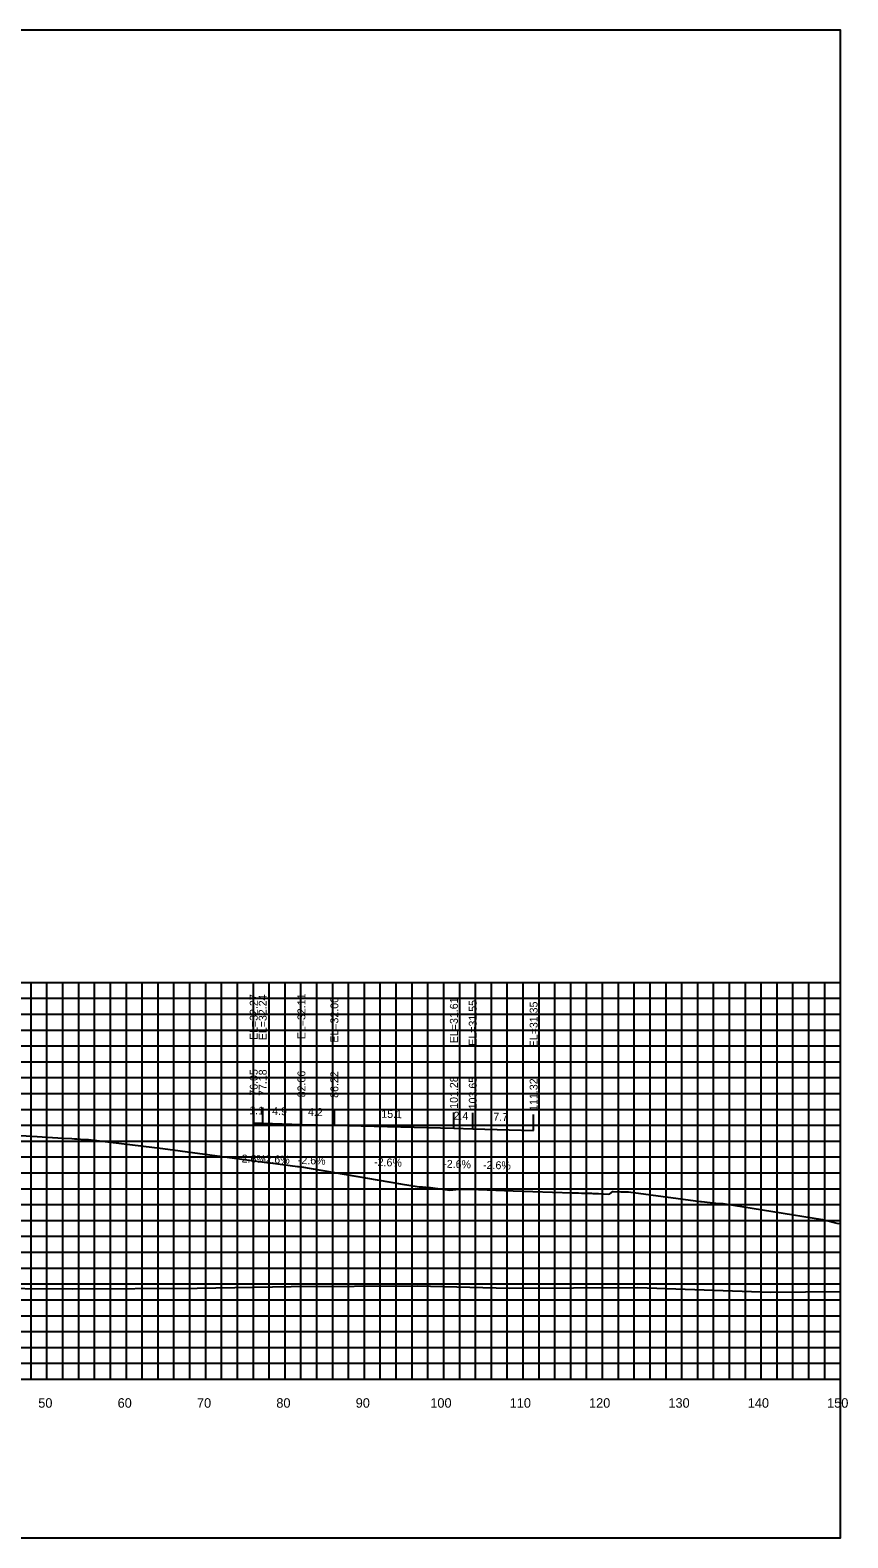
# Model space of a CAD drawing. Extents: x 1800880 to 1818864, y 245271 to 250560.
# Drawn here: x 1808227.3 to 1808330.3, y 249144.1 to 249334.1 of the extents above; entities that cross this region are included whole.
import ezdxf

# ---------------------------------------------------------------- set-up
doc = ezdxf.new("R2010")
doc.units = 0
for name, color, linetype in [('ANNO-TXT', 7, 'Continuous'), ('CL-CNST', 7, 'Continuous'), ('DESIGN - DRAINAGE - Bridges', 7, 'Continuous'), ('Level 37', 7, 'Continuous'), ('Level 46', 7, 'Continuous'), ('Level 62', 7, 'Continuous'), ('SHT-BDR', 7, 'Continuous')]:
    doc.layers.add(name, color=color, linetype=linetype)

msp = doc.modelspace()

# ---------------------------------------------------------------- linework, layer by layer
at = {"layer": 'CL-CNST'}
msp.add_lwpolyline([(1808226.1, 249194.75), (1808228.17, 249194.62), (1808231.4, 249194.44), (1808232.52, 249194.37), (1808232.89, 249194.35), (1808232.94, 249194.35), (1808233.16, 249194.33), (1808234.14, 249194.24), (1808234.63, 249194.24), (1808234.66, 249194.24), (1808244.01, 249193.1), (1808257.4, 249191.31), (1808257.58, 249191.3), (1808260.98, 249190.83), (1808261.1, 249190.83), (1808261.48, 249190.82), (1808273.94, 249188.67), (1808276.29, 249188.28), (1808276.73, 249188.28), (1808277.6, 249188.2), (1808277.73, 249188.19), (1808280.15, 249187.85), (1808280.19, 249187.85), (1808280.93, 249187.97), (1808282.1, 249187.99), (1808282.15, 249188), (1808282.17, 249188), (1808282.67, 249187.98), (1808288.13, 249187.79), (1808295.6, 249187.54), (1808295.91, 249187.53), (1808296.38, 249187.51), (1808296.78, 249187.5), (1808297.11, 249187.49), (1808297.39, 249187.48), (1808297.63, 249187.48), (1808297.85, 249187.47), (1808298.04, 249187.47), (1808298.2, 249187.46), (1808298.35, 249187.46), (1808298.48, 249187.45), (1808298.6, 249187.45), (1808298.71, 249187.45), (1808298.81, 249187.44), (1808298.9, 249187.44), (1808300.16, 249187.38), (1808300.32, 249187.42), (1808300.71, 249187.69), (1808300.77, 249187.69), (1808301.7, 249187.65), (1808302.15, 249187.64), (1808302.18, 249187.64), (1808302.34, 249187.64), (1808302.68, 249187.64), (1808311.77, 249186.45), (1808311.89, 249186.44), (1808314.08, 249186.18), (1808314.54, 249186.18), (1808314.6, 249186.18), (1808327.12, 249184.18), (1808329.11, 249183.68), (1808329.41, 249183.69)], dxfattribs=at)
at = {"layer": 'DESIGN - DRAINAGE - Bridges'}
for p, q in [((1808329.41, 249164.05), (1808329.41, 249214.05)), ((1808329.47, 249214.05), (1808329.41, 249214.05)), ((1808329.47, 249204.05), (1808329.41, 249204.05)), ((1808329.47, 249194.05), (1808329.41, 249194.05)), ((1808329.47, 249184.05), (1808329.41, 249184.05)), ((1808329.47, 249174.05), (1808329.41, 249174.05)), ((1808029.41, 249164.05), (1808329.41, 249164.05)), ((1808229.41, 249163.99), (1808229.41, 249164.05)), ((1808239.41, 249163.99), (1808239.41, 249164.05)), ((1808249.41, 249163.99), (1808249.41, 249164.05)), ((1808259.41, 249163.99), (1808259.41, 249164.05)), ((1808269.41, 249163.99), (1808269.41, 249164.05)), ((1808279.41, 249163.99), (1808279.41, 249164.05)), ((1808289.41, 249163.99), (1808289.41, 249164.05)), ((1808299.41, 249163.99), (1808299.41, 249164.05)), ((1808309.41, 249163.99), (1808309.41, 249164.05)), ((1808319.41, 249163.99), (1808319.41, 249164.05)), ((1808329.41, 249163.99), (1808329.41, 249164.05)), ((1808329.47, 249164.05), (1808329.41, 249164.05))]:
    msp.add_line(p, q, dxfattribs=at)
at = {"layer": 'Level 37'}
for p, q in [((1808255.46, 249196.32), (1808255.46, 249198.32)), ((1808256.59, 249196.29), (1808256.59, 249198.29)), ((1808261.47, 249196.16), (1808261.47, 249198.16)), ((1808265.62, 249196.06), (1808265.62, 249198.06)), ((1808280.68, 249195.66), (1808280.68, 249197.66)), ((1808283.06, 249195.6), (1808283.06, 249197.6)), ((1808290.73, 249195.4), (1808290.73, 249197.4))]:
    msp.add_line(p, q, dxfattribs=at)
msp.add_lwpolyline([(1808029.41, 249144.05), (1808329.41, 249144.05), (1808329.41, 249334.05), (1808029.41, 249334.05)], close=True, dxfattribs=at)
at = {"layer": 'Level 46'}
for p, q in [((1808029.41, 249214.05), (1808329.41, 249214.05)), ((1808227.41, 249164.05), (1808227.41, 249214.05)), ((1808229.41, 249164.05), (1808229.41, 249214.05)), ((1808231.41, 249164.05), (1808231.41, 249214.05)), ((1808233.41, 249164.05), (1808233.41, 249214.05)), ((1808235.41, 249164.05), (1808235.41, 249214.05)), ((1808237.41, 249164.05), (1808237.41, 249214.05)), ((1808239.41, 249164.05), (1808239.41, 249214.05)), ((1808241.41, 249164.05), (1808241.41, 249214.05)), ((1808243.41, 249164.05), (1808243.41, 249214.05)), ((1808245.41, 249164.05), (1808245.41, 249214.05)), ((1808247.41, 249164.05), (1808247.41, 249214.05)), ((1808249.41, 249164.05), (1808249.41, 249214.05)), ((1808251.41, 249164.05), (1808251.41, 249214.05)), ((1808253.41, 249164.05), (1808253.41, 249214.05)), ((1808255.41, 249164.05), (1808255.41, 249214.05)), ((1808257.41, 249164.05), (1808257.41, 249214.05)), ((1808259.41, 249164.05), (1808259.41, 249214.05)), ((1808261.41, 249164.05), (1808261.41, 249214.05)), ((1808263.41, 249164.05), (1808263.41, 249214.05)), ((1808265.41, 249164.05), (1808265.41, 249214.05)), ((1808267.41, 249164.05), (1808267.41, 249214.05)), ((1808269.41, 249164.05), (1808269.41, 249214.05)), ((1808271.41, 249164.05), (1808271.41, 249214.05)), ((1808273.41, 249164.05), (1808273.41, 249214.05)), ((1808275.41, 249164.05), (1808275.41, 249214.05)), ((1808277.41, 249164.05), (1808277.41, 249214.05)), ((1808279.41, 249164.05), (1808279.41, 249214.05)), ((1808281.41, 249164.05), (1808281.41, 249214.05)), ((1808283.41, 249164.05), (1808283.41, 249214.05)), ((1808285.41, 249164.05), (1808285.41, 249214.05)), ((1808287.41, 249164.05), (1808287.41, 249214.05)), ((1808289.41, 249164.05), (1808289.41, 249214.05)), ((1808291.41, 249164.05), (1808291.41, 249214.05)), ((1808293.41, 249164.05), (1808293.41, 249214.05)), ((1808295.41, 249164.05), (1808295.41, 249214.05)), ((1808297.41, 249164.05), (1808297.41, 249214.05)), ((1808299.41, 249164.05), (1808299.41, 249214.05)), ((1808301.41, 249164.05), (1808301.41, 249214.05)), ((1808303.41, 249164.05), (1808303.41, 249214.05)), ((1808305.41, 249164.05), (1808305.41, 249214.05)), ((1808307.41, 249164.05), (1808307.41, 249214.05)), ((1808309.41, 249164.05), (1808309.41, 249214.05)), ((1808311.41, 249164.05), (1808311.41, 249214.05)), ((1808313.41, 249164.05), (1808313.41, 249214.05)), ((1808315.41, 249164.05), (1808315.41, 249214.05)), ((1808317.41, 249164.05), (1808317.41, 249214.05)), ((1808319.41, 249164.05), (1808319.41, 249214.05)), ((1808321.41, 249164.05), (1808321.41, 249214.05)), ((1808323.41, 249164.05), (1808323.41, 249214.05)), ((1808325.41, 249164.05), (1808325.41, 249214.05)), ((1808327.41, 249164.05), (1808327.41, 249214.05)), ((1808329.41, 249164.05), (1808329.41, 249214.05)), ((1808029.41, 249212.05), (1808329.41, 249212.05)), ((1808029.41, 249210.05), (1808329.41, 249210.05)), ((1808029.41, 249208.05), (1808329.41, 249208.05)), ((1808029.41, 249206.05), (1808329.41, 249206.05)), ((1808029.41, 249204.05), (1808329.41, 249204.05)), ((1808029.41, 249202.05), (1808329.41, 249202.05)), ((1808029.41, 249200.05), (1808329.41, 249200.05)), ((1808029.41, 249198.05), (1808329.41, 249198.05)), ((1808029.41, 249196.05), (1808329.41, 249196.05)), ((1808029.41, 249194.05), (1808329.41, 249194.05)), ((1808029.41, 249192.05), (1808329.41, 249192.05)), ((1808029.41, 249190.05), (1808329.41, 249190.05)), ((1808029.41, 249188.05), (1808329.41, 249188.05)), ((1808029.41, 249186.05), (1808329.41, 249186.05)), ((1808029.41, 249184.05), (1808329.41, 249184.05)), ((1808029.41, 249182.05), (1808329.41, 249182.05)), ((1808029.41, 249180.05), (1808329.41, 249180.05)), ((1808029.41, 249178.05), (1808329.41, 249178.05)), ((1808029.41, 249176.05), (1808329.41, 249176.05)), ((1808029.41, 249174.05), (1808329.41, 249174.05)), ((1808029.41, 249172.05), (1808329.41, 249172.05)), ((1808029.41, 249170.05), (1808329.41, 249170.05)), ((1808029.41, 249168.05), (1808329.41, 249168.05)), ((1808029.41, 249166.05), (1808329.41, 249166.05)), ((1808029.41, 249164.05), (1808329.41, 249164.05))]:
    msp.add_line(p, q, dxfattribs=at)
at = {"layer": 'Level 62'}
for points in [[(1808255.46, 249196.32), (1808256.59, 249196.29), (1808261.47, 249196.16), (1808265.62, 249196.06), (1808280.68, 249195.66), (1808283.06, 249195.6), (1808290.73, 249195.4)], [(1808029.41, 249175.86), (1808054.04, 249175.7), (1808059.07, 249175.7), (1808081.79, 249175.54), (1808089.41, 249175.55), (1808109.55, 249175.41), (1808119.34, 249175.44), (1808137.3, 249175.38), (1808148.95, 249175.44), (1808165.06, 249175.46), (1808178.3, 249175.53), (1808192.82, 249175.28), (1808207.45, 249175.36), (1808220.57, 249175.5), (1808232.67, 249175.43), (1808248.33, 249175.52), (1808260.17, 249175.72), (1808276.08, 249175.82), (1808287.64, 249175.5), (1808303.84, 249175.61), (1808320.56, 249175.02), (1808329.41, 249175.09)]]:
    msp.add_lwpolyline(points, dxfattribs=at)

# ---------------------------------------------------------------- texts
for s, p in [('50', (1808228.31, 249160.45)), ('60', (1808238.31, 249160.45)), ('70', (1808248.31, 249160.45)), ('80', (1808258.31, 249160.45)), ('90', (1808268.31, 249160.45)), ('100', (1808277.71, 249160.45)), ('110', (1808287.71, 249160.45)), ('120', (1808297.71, 249160.45)), ('130', (1808307.71, 249160.45)), ('140', (1808317.71, 249160.45)), ('150', (1808327.71, 249160.45))]:
    msp.add_text(s, height=1.2).set_placement(p)
at = {"layer": 'ANNO-TXT'}
for s, p in [('1.1', (1808254.89, 249197.44)), ('4.9', (1808257.77, 249197.36)), ('4.2', (1808262.29, 249197.24)), ('15.1', (1808271.53, 249197)), ('2.4', (1808280.62, 249196.76)), ('7.7', (1808285.64, 249196.63)), ('-2.6%', (1808253.48, 249191.37)), ('-2.6%', (1808256.49, 249191.29)), ('-2.6%', (1808261.01, 249191.17)), ('-2.6%', (1808270.62, 249190.92)), ('-2.6%', (1808279.33, 249190.7)), ('-2.6%', (1808284.35, 249190.56))]:
    msp.add_text(s, height=1, rotation=358.505, dxfattribs=at).set_placement(p)
at = {"layer": 'SHT-BDR'}
for s, p in [('EL=32.27', (1808255.96, 249206.79)), ('EL=32.24', (1808257.09, 249206.76)), ('EL=32.11', (1808261.97, 249206.89)), ('EL=32.00', (1808266.12, 249206.45)), ('EL=31.61', (1808281.18, 249206.39)), ('EL=31.55', (1808283.56, 249206.07)), ('EL=31.35', (1808291.23, 249205.87)), ('76.05', (1808255.96, 249199.77)), ('77.18', (1808257.09, 249199.74)), ('82.06', (1808261.97, 249199.57)), ('86.22', (1808266.12, 249199.5)), ('101.28', (1808281.18, 249198.12)), ('103.65', (1808283.56, 249198.06)), ('111.32', (1808291.23, 249197.86))]:
    msp.add_text(s, height=1, rotation=90, dxfattribs=at).set_placement(p)

doc.saveas('drawing.dxf')
